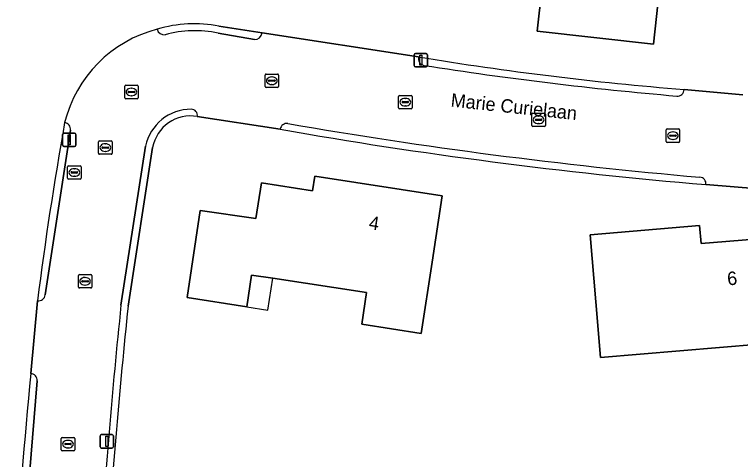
# Model space of a CAD drawing. Extents: x 162156 to 163172, y 378995 to 380779.
# Drawn here: x 162326.5 to 162380.6, y 380663.7 to 380696.9 of the extents above; entities that cross this region are included whole.
import ezdxf

# ---------------------------------------------------------------- set-up
doc = ezdxf.new("R2010")
doc.units = 0
for name, color, linetype in [('IMGEO_Brandkraan', 7, 'Continuous'), ('IMGEO_Erf', 7, 'Continuous'), ('IMGEO_Kolk', 7, 'Continuous'), ('IMGEO_Lichtmast', 7, 'Continuous'), ('IMGEO_Openbare_ruimte_label', 7, 'Continuous'), ('IMGEO_Pand', 7, 'Continuous'), ('IMGEO_Pand_nummerreeks', 7, 'Continuous'), ('IMGEO_Pand_overbouw', 7, 'Continuous'), ('IMGEO_Rijbaan_lokaal_open', 7, 'Continuous'), ('IMGEO_Rioolput', 7, 'Continuous'), ('IMGEO_Voetpad_open', 7, 'Continuous')]:
    doc.layers.add(name, color=color, linetype=linetype)

msp = doc.modelspace()

# ---------------------------------------------------------------- linework, layer by layer
at = {"layer": 'IMGEO_Brandkraan'}
for p, q in [((162330.513, 380685.628), (162331.365, 380685.628)), ((162330.438, 380684.702), (162330.438, 380685.554)), ((162330.697, 380685.122), (162330.697, 380685.134)), ((162331.135, 380685.085), (162330.737, 380685.085)), ((162330.74, 380685.171), (162331.138, 380685.171)), ((162330.926, 380685.408), (162330.951, 380685.408)), ((162331.181, 380685.134), (162331.181, 380685.122)), ((162331.439, 380685.554), (162331.439, 380684.702)), ((162331.365, 380684.628), (162330.513, 380684.628)), ((162330.949, 380684.848), (162330.924, 380684.848))]:
    msp.add_line(p, q, dxfattribs=at)
for points in [[(162330.513, 380685.628), (162331.365, 380685.628)], [(162330.438, 380684.702), (162330.438, 380685.554)], [(162331.439, 380685.554), (162331.439, 380684.702)], [(162331.365, 380684.628), (162330.513, 380684.628)]]:
    msp.add_lwpolyline(points, dxfattribs=at)
for centre, radius, start, end in [((162330.515, 380685.552), 0.0765, 91.552, 178.448), ((162330.515, 380685.552), 0.0765, 91.552, 178.448), ((162331.363, 380685.552), 0.0765, 1.552, 88.448), ((162331.363, 380685.552), 0.0765, 1.552, 88.448), ((162330.737, 380685.131), 0.0403, 85.8775, 175.7526), ((162330.734, 380685.121), 0.0366, 178.938, 274.7102), ((162331.138, 380685.128), 0.043, 264.8664, 352.4533), ((162331.142, 380685.133), 0.0386, 1.7309, 96.639), ((162330.515, 380684.704), 0.0765, 181.552, 268.448), ((162330.515, 380684.704), 0.0765, 181.552, 268.448), ((162331.363, 380684.704), 0.0765, 271.552, 358.448), ((162331.363, 380684.704), 0.0765, 271.552, 358.448)]:
    msp.add_arc(centre, radius, start, end, dxfattribs=at)
for centre, major_axis, ratio, start_param, end_param in [((162330.925, 380685.128), (-0.387, 0.002), 0.722429, 4.712389, 7.853982), ((162330.95, 380685.128), (-0.39, 0.002), 0.717154, 1.570796, 4.712389)]:
    msp.add_ellipse(centre, major_axis=major_axis, ratio=ratio, start_param=start_param, end_param=end_param, dxfattribs=at)
at = {"layer": 'IMGEO_Erf'}
for points in [[(162374.1, 380694.692), (162365.427, 380695.652), (162366.143, 380702.113), (162365.098, 380702.015), (162364.905, 380704.096), (162358.613, 380703.506), (162358.201, 380707.901), (162364.81, 380708.514), (162364.977, 380706.712), (162375.064, 380707.644), (162374.75, 380711.028), (162378.83, 380711.405), (162379.554, 380703.358), (162373.417, 380702.773), (162373.696, 380699.859), (162374.66, 380699.752)], [(162356.8, 380673.134), (162352.364, 380673.81), (162352.725, 380676.177), (162345.727, 380677.243), (162344.148, 380677.484), (162343.789, 380675.118), (162339.342, 380675.797), (162340.328, 380682.298), (162344.459, 380681.689), (162344.88, 380684.364), (162348.693, 380683.766), (162348.874, 380684.85), (162358.362, 380683.387), (162357.609, 380678.445)], [(162370.147, 380671.342), (162369.798, 380675.489), (162369.378, 380680.471), (162377.536, 380681.174), (162377.649, 380679.832), (162381.627, 380680.167), (162381.749, 380678.726), (162386.632, 380679.138), (162389.571, 380679.386), (162389.991, 380674.404), (162390.28, 380670.974), (162388.167, 380670.796), (162388.262, 380669.663), (162388.382, 380668.252), (162382.372, 380667.746), (162381.985, 380672.339)]]:
    msp.add_lwpolyline(points, close=True, dxfattribs=at)
for points in [[(162341.718, 380696.019), (162344.935, 380695.526), (162356.6, 380693.737)], [(162376.382, 380691.307), (162380.755, 380690.919)], [(162346.29, 380688.341), (162340.103, 380689.296)], [(162336.768, 380686.979), (162334.945, 380675.165)], [(162416.186, 380682.008), (162409.556, 380682.276), (162407.826, 380682.346), (162398.541, 380682.743), (162389.525, 380683.301), (162385.556, 380683.6), (162378.006, 380684.221)], [(162327.687, 380670.14), (162328.196, 380675.567)]]:
    msp.add_lwpolyline(points, dxfattribs=at)
for centre, radius, start, end in [((162339.853, 380686.75), 9.454, 78.6233, 106.8471), ((162339.49, 380686.545), 9.554, 104.4037, 166.0844), ((162396.222, 380934.552), 244.053, 260.65674, 265.33712), ((162339.609, 380686.449), 2.89, 80.1556, 169.4239), ((162594.428, 380641.85), 268.359, 169.91485, 172.78226), ((162408.01, 381039.331), 356.375, 260.02672, 265.17039), ((162806.048, 380625.746), 473.688, 174.0115, 176.24301), ((162859.206, 380619.711), 533.906, 174.58014, 176.19009)]:
    msp.add_arc(centre, radius, start, end, dxfattribs=at)
at = {"layer": 'IMGEO_Kolk'}
for p, q in [((162345.159, 380691.536), (162345.159, 380692.388)), ((162345.234, 380692.462), (162346.086, 380692.462)), ((162345.647, 380692.242), (162345.672, 380692.242)), ((162346.16, 380692.388), (162346.16, 380691.536)), ((162345.418, 380691.956), (162345.418, 380691.968)), ((162345.856, 380691.919), (162345.458, 380691.919)), ((162345.461, 380692.005), (162345.859, 380692.005)), ((162345.67, 380691.682), (162345.645, 380691.682)), ((162345.902, 380691.968), (162345.902, 380691.956)), ((162346.086, 380691.462), (162345.234, 380691.462)), ((162355.105, 380689.943), (162355.105, 380690.795)), ((162355.18, 380690.869), (162356.032, 380690.869)), ((162355.593, 380690.649), (162355.618, 380690.649)), ((162356.106, 380690.795), (162356.106, 380689.943)), ((162355.364, 380690.363), (162355.364, 380690.375)), ((162355.802, 380690.326), (162355.404, 380690.326)), ((162355.407, 380690.412), (162355.805, 380690.412)), ((162355.616, 380690.089), (162355.591, 380690.089)), ((162355.848, 380690.375), (162355.848, 380690.363)), ((162356.032, 380689.869), (162355.18, 380689.869)), ((162365.043, 380688.623), (162365.043, 380689.475)), ((162365.118, 380689.549), (162365.97, 380689.549)), ((162366.044, 380689.475), (162366.044, 380688.623)), ((162365.302, 380689.043), (162365.302, 380689.055)), ((162365.74, 380689.006), (162365.342, 380689.006)), ((162365.345, 380689.092), (162365.743, 380689.092)), ((162365.531, 380689.329), (162365.556, 380689.329)), ((162365.786, 380689.055), (162365.786, 380689.043)), ((162365.97, 380688.549), (162365.118, 380688.549)), ((162365.554, 380688.769), (162365.529, 380688.769)), ((162375.127, 380688.371), (162375.979, 380688.371)), ((162375.052, 380687.445), (162375.052, 380688.297)), ((162375.311, 380687.865), (162375.311, 380687.877)), ((162375.749, 380687.828), (162375.351, 380687.828)), ((162375.354, 380687.914), (162375.752, 380687.914)), ((162375.54, 380688.151), (162375.565, 380688.151)), ((162375.795, 380687.877), (162375.795, 380687.865)), ((162376.053, 380688.297), (162376.053, 380687.445)), ((162332.75, 380686.554), (162332.75, 380687.406)), ((162332.825, 380687.48), (162333.677, 380687.48)), ((162333.238, 380687.26), (162333.263, 380687.26)), ((162333.751, 380687.406), (162333.751, 380686.554)), ((162375.979, 380687.371), (162375.127, 380687.371)), ((162375.563, 380687.591), (162375.538, 380687.591)), ((162333.009, 380686.974), (162333.009, 380686.986)), ((162333.447, 380686.937), (162333.049, 380686.937)), ((162333.052, 380687.023), (162333.45, 380687.023)), ((162333.261, 380686.7), (162333.236, 380686.7)), ((162333.493, 380686.986), (162333.493, 380686.974)), ((162333.677, 380686.48), (162332.825, 380686.48)), ((162331.316, 380677.517), (162332.168, 380677.517)), ((162331.241, 380676.591), (162331.241, 380677.443)), ((162331.5, 380677.011), (162331.5, 380677.023)), ((162331.938, 380676.974), (162331.54, 380676.974)), ((162331.543, 380677.06), (162331.941, 380677.06)), ((162331.729, 380677.297), (162331.754, 380677.297)), ((162331.984, 380677.023), (162331.984, 380677.011)), ((162332.242, 380677.443), (162332.242, 380676.591)), ((162332.168, 380676.517), (162331.316, 380676.517)), ((162331.752, 380676.737), (162331.727, 380676.737)), ((162329.963, 380664.459), (162329.963, 380665.311)), ((162330.038, 380665.385), (162330.89, 380665.385)), ((162330.451, 380665.165), (162330.476, 380665.165)), ((162330.964, 380665.311), (162330.964, 380664.459)), ((162330.222, 380664.879), (162330.222, 380664.891)), ((162330.66, 380664.842), (162330.262, 380664.842)), ((162330.265, 380664.928), (162330.663, 380664.928)), ((162330.474, 380664.605), (162330.449, 380664.605)), ((162330.706, 380664.891), (162330.706, 380664.879)), ((162330.89, 380664.385), (162330.038, 380664.385))]:
    msp.add_line(p, q, dxfattribs=at)
for points in [[(162345.159, 380691.536), (162345.159, 380692.388)], [(162345.234, 380692.462), (162346.086, 380692.462)], [(162346.16, 380692.388), (162346.16, 380691.536)], [(162346.086, 380691.462), (162345.234, 380691.462)], [(162355.105, 380689.943), (162355.105, 380690.795)], [(162355.18, 380690.869), (162356.032, 380690.869)], [(162356.106, 380690.795), (162356.106, 380689.943)], [(162356.032, 380689.869), (162355.18, 380689.869)], [(162365.043, 380688.623), (162365.043, 380689.475)], [(162365.118, 380689.549), (162365.97, 380689.549)], [(162366.044, 380689.475), (162366.044, 380688.623)], [(162365.97, 380688.549), (162365.118, 380688.549)], [(162375.127, 380688.371), (162375.979, 380688.371)], [(162375.052, 380687.445), (162375.052, 380688.297)], [(162376.053, 380688.297), (162376.053, 380687.445)], [(162332.75, 380686.554), (162332.75, 380687.406)], [(162332.825, 380687.48), (162333.677, 380687.48)], [(162333.751, 380687.406), (162333.751, 380686.554)], [(162375.979, 380687.371), (162375.127, 380687.371)], [(162333.677, 380686.48), (162332.825, 380686.48)], [(162331.316, 380677.517), (162332.168, 380677.517)], [(162331.241, 380676.591), (162331.241, 380677.443)], [(162332.242, 380677.443), (162332.242, 380676.591)], [(162332.168, 380676.517), (162331.316, 380676.517)], [(162329.963, 380664.459), (162329.963, 380665.311)], [(162330.038, 380665.385), (162330.89, 380665.385)], [(162330.964, 380665.311), (162330.964, 380664.459)], [(162330.89, 380664.385), (162330.038, 380664.385)]]:
    msp.add_lwpolyline(points, dxfattribs=at)
for centre, radius, start, end in [((162345.236, 380692.386), 0.0765, 91.552, 178.448), ((162345.236, 380692.386), 0.0765, 91.552, 178.448), ((162346.084, 380692.386), 0.0765, 1.552, 88.448), ((162346.084, 380692.386), 0.0765, 1.552, 88.448), ((162345.458, 380691.965), 0.0403, 85.8775, 175.7526), ((162345.455, 380691.955), 0.0366, 178.938, 274.7102), ((162345.859, 380691.962), 0.043, 264.8664, 352.4533), ((162345.863, 380691.967), 0.0386, 1.7309, 96.639), ((162345.236, 380691.538), 0.0765, 181.552, 268.448), ((162345.236, 380691.538), 0.0765, 181.552, 268.448), ((162346.084, 380691.538), 0.0765, 271.552, 358.448), ((162346.084, 380691.538), 0.0765, 271.552, 358.448), ((162355.182, 380690.793), 0.0765, 91.552, 178.448), ((162355.182, 380690.793), 0.0765, 91.552, 178.448), ((162356.03, 380690.793), 0.0765, 1.552, 88.448), ((162356.03, 380690.793), 0.0765, 1.552, 88.448), ((162355.404, 380690.372), 0.0403, 85.8775, 175.7526), ((162355.401, 380690.362), 0.0366, 178.938, 274.7102), ((162355.805, 380690.369), 0.043, 264.8664, 352.4533), ((162355.809, 380690.374), 0.0386, 1.7309, 96.639), ((162355.182, 380689.945), 0.0765, 181.552, 268.448), ((162355.182, 380689.945), 0.0765, 181.552, 268.448), ((162356.03, 380689.945), 0.0765, 271.552, 358.448), ((162356.03, 380689.945), 0.0765, 271.552, 358.448), ((162365.12, 380689.473), 0.0765, 91.552, 178.448), ((162365.12, 380689.473), 0.0765, 91.552, 178.448), ((162365.968, 380689.473), 0.0765, 1.552, 88.448), ((162365.968, 380689.473), 0.0765, 1.552, 88.448), ((162365.342, 380689.052), 0.0403, 85.8775, 175.7526), ((162365.339, 380689.042), 0.0366, 178.938, 274.7102), ((162365.743, 380689.049), 0.043, 264.8664, 352.4533), ((162365.747, 380689.054), 0.0386, 1.7309, 96.639), ((162365.12, 380688.625), 0.0765, 181.552, 268.448), ((162365.12, 380688.625), 0.0765, 181.552, 268.448), ((162365.968, 380688.625), 0.0765, 271.552, 358.448), ((162365.968, 380688.625), 0.0765, 271.552, 358.448), ((162375.129, 380688.295), 0.0765, 91.552, 178.448), ((162375.129, 380688.295), 0.0765, 91.552, 178.448), ((162375.977, 380688.295), 0.0765, 1.552, 88.448), ((162375.977, 380688.295), 0.0765, 1.552, 88.448), ((162375.351, 380687.874), 0.0403, 85.8775, 175.7526), ((162375.348, 380687.864), 0.0366, 178.938, 274.7102), ((162375.752, 380687.871), 0.043, 264.8664, 352.4533), ((162375.756, 380687.876), 0.0386, 1.7309, 96.639), ((162332.827, 380687.404), 0.0765, 91.552, 178.448), ((162332.827, 380687.404), 0.0765, 91.552, 178.448), ((162333.675, 380687.404), 0.0765, 1.552, 88.448), ((162333.675, 380687.404), 0.0765, 1.552, 88.448), ((162375.129, 380687.447), 0.0765, 181.552, 268.448), ((162375.129, 380687.447), 0.0765, 181.552, 268.448), ((162375.977, 380687.447), 0.0765, 271.552, 358.448), ((162375.977, 380687.447), 0.0765, 271.552, 358.448), ((162333.049, 380686.983), 0.0403, 85.8775, 175.7526), ((162333.046, 380686.973), 0.0366, 178.938, 274.7102), ((162333.45, 380686.98), 0.043, 264.8664, 352.4533), ((162333.454, 380686.985), 0.0386, 1.7309, 96.639), ((162332.827, 380686.556), 0.0765, 181.552, 268.448), ((162332.827, 380686.556), 0.0765, 181.552, 268.448), ((162333.675, 380686.556), 0.0765, 271.552, 358.448), ((162333.675, 380686.556), 0.0765, 271.552, 358.448), ((162331.318, 380677.441), 0.0765, 91.552, 178.448), ((162331.318, 380677.441), 0.0765, 91.552, 178.448), ((162332.166, 380677.441), 0.0765, 1.552, 88.448), ((162332.166, 380677.441), 0.0765, 1.552, 88.448), ((162331.54, 380677.02), 0.0403, 85.8775, 175.7526), ((162331.537, 380677.01), 0.0366, 178.938, 274.7102), ((162331.941, 380677.017), 0.043, 264.8664, 352.4533), ((162331.945, 380677.022), 0.0386, 1.7309, 96.639), ((162331.318, 380676.593), 0.0765, 181.552, 268.448), ((162331.318, 380676.593), 0.0765, 181.552, 268.448), ((162332.166, 380676.593), 0.0765, 271.552, 358.448), ((162332.166, 380676.593), 0.0765, 271.552, 358.448), ((162330.04, 380665.309), 0.0765, 91.552, 178.448), ((162330.04, 380665.309), 0.0765, 91.552, 178.448), ((162330.888, 380665.309), 0.0765, 1.552, 88.448), ((162330.888, 380665.309), 0.0765, 1.552, 88.448), ((162330.262, 380664.888), 0.0403, 85.8775, 175.7526), ((162330.259, 380664.878), 0.0366, 178.938, 274.7102), ((162330.663, 380664.885), 0.043, 264.8664, 352.4533), ((162330.667, 380664.89), 0.0386, 1.7309, 96.639), ((162330.04, 380664.461), 0.0765, 181.552, 268.448), ((162330.04, 380664.461), 0.0765, 181.552, 268.448), ((162330.888, 380664.461), 0.0765, 271.552, 358.448), ((162330.888, 380664.461), 0.0765, 271.552, 358.448)]:
    msp.add_arc(centre, radius, start, end, dxfattribs=at)
for centre, major_axis, ratio, start_param, end_param in [((162345.646, 380691.962), (-0.387, 0.002), 0.722429, 4.712389, 7.853982), ((162345.671, 380691.962), (-0.39, 0.002), 0.717154, 1.570796, 4.712389), ((162355.592, 380690.369), (-0.387, 0.002), 0.722429, 4.712389, 7.853982), ((162355.617, 380690.369), (-0.39, 0.002), 0.717154, 1.570796, 4.712389), ((162365.53, 380689.049), (-0.387, 0.002), 0.722429, 4.712389, 7.853982), ((162365.555, 380689.049), (-0.39, 0.002), 0.717154, 1.570796, 4.712389), ((162375.539, 380687.871), (-0.387, 0.002), 0.722429, 4.712389, 7.853982), ((162375.564, 380687.871), (-0.39, 0.002), 0.717154, 1.570796, 4.712389), ((162333.237, 380686.98), (-0.387, 0.002), 0.722429, 4.712389, 7.853982), ((162333.262, 380686.98), (-0.39, 0.002), 0.717154, 1.570796, 4.712389), ((162331.728, 380677.017), (-0.387, 0.002), 0.722429, 4.712389, 7.853982), ((162331.753, 380677.017), (-0.39, 0.002), 0.717154, 1.570796, 4.712389), ((162330.45, 380664.885), (-0.387, 0.002), 0.722429, 4.712389, 7.853982), ((162330.475, 380664.885), (-0.39, 0.002), 0.717154, 1.570796, 4.712389)]:
    msp.add_ellipse(centre, major_axis=major_axis, ratio=ratio, start_param=start_param, end_param=end_param, dxfattribs=at)
at = {"layer": 'IMGEO_Lichtmast'}
for p, q in [((162356.259, 380693.086), (162356.259, 380693.886)), ((162356.259, 380693.886), (162356.259, 380693.086)), ((162356.359, 380693.986), (162357.149, 380693.986)), ((162357.149, 380693.986), (162356.359, 380693.986)), ((162357.249, 380693.886), (162357.249, 380693.086)), ((162357.249, 380693.086), (162357.249, 380693.886)), ((162357.149, 380692.986), (162356.359, 380692.986)), ((162356.359, 380692.986), (162357.149, 380692.986)), ((162330.066, 380687.159), (162330.066, 380687.959)), ((162330.066, 380687.959), (162330.066, 380687.159)), ((162330.166, 380688.059), (162330.956, 380688.059)), ((162330.956, 380688.059), (162330.166, 380688.059)), ((162331.056, 380687.959), (162331.056, 380687.159)), ((162331.056, 380687.159), (162331.056, 380687.959)), ((162330.956, 380687.059), (162330.166, 380687.059)), ((162330.166, 380687.059), (162330.956, 380687.059)), ((162332.855, 380664.691), (162332.855, 380665.491)), ((162332.855, 380665.491), (162332.855, 380664.691)), ((162332.955, 380665.591), (162333.745, 380665.591)), ((162333.745, 380665.591), (162332.955, 380665.591)), ((162333.845, 380665.491), (162333.845, 380664.691)), ((162333.845, 380664.691), (162333.845, 380665.491)), ((162333.745, 380664.591), (162332.955, 380664.591)), ((162332.955, 380664.591), (162333.745, 380664.591))]:
    msp.add_line(p, q, dxfattribs=at)
for points in [[(162356.679, 380693.861), (162356.829, 380693.861), (162356.829, 380693.111), (162356.679, 380693.111), (162356.679, 380693.861)], [(162330.486, 380687.934), (162330.636, 380687.934), (162330.636, 380687.184), (162330.486, 380687.184), (162330.486, 380687.934)], [(162333.275, 380665.466), (162333.425, 380665.466), (162333.425, 380664.716), (162333.275, 380664.716), (162333.275, 380665.466)]]:
    msp.add_lwpolyline(points, dxfattribs=at)
for centre, start, end in [((162356.359, 380693.886), 90, 180), ((162356.359, 380693.886), 90, 180), ((162357.149, 380693.886), 0, 90), ((162357.149, 380693.886), 360, 90), ((162356.359, 380693.086), 180, 270), ((162356.359, 380693.086), 180, 270), ((162357.149, 380693.086), 270, 0), ((162357.149, 380693.086), 270, 0), ((162330.166, 380687.959), 90, 180), ((162330.166, 380687.959), 90, 180), ((162330.956, 380687.959), 0, 90), ((162330.956, 380687.959), 360, 90), ((162330.166, 380687.159), 180, 270), ((162330.166, 380687.159), 180, 270), ((162330.956, 380687.159), 270, 0), ((162330.956, 380687.159), 270, 0), ((162332.955, 380665.491), 90, 180), ((162332.955, 380665.491), 90, 180), ((162333.745, 380665.491), 0, 90), ((162333.745, 380665.491), 360, 90), ((162332.955, 380664.691), 180, 270), ((162332.955, 380664.691), 180, 270), ((162333.745, 380664.691), 270, 0), ((162333.745, 380664.691), 270, 0)]:
    msp.add_arc(centre, 0.1, start, end, dxfattribs=at)
at = {"layer": 'IMGEO_Pand'}
for points in [[(162364.977, 380706.712), (162364.81, 380708.514), (162358.201, 380707.901), (162358.613, 380703.506), (162364.905, 380704.096), (162365.098, 380702.015), (162366.143, 380702.113), (162365.427, 380695.652), (162374.1, 380694.692), (162374.66, 380699.752), (162373.696, 380699.859), (162373.417, 380702.773), (162379.554, 380703.358), (162378.83, 380711.405), (162374.75, 380711.028), (162375.064, 380707.644)], [(162358.362, 380683.387), (162348.874, 380684.85), (162348.693, 380683.766), (162344.88, 380684.364), (162344.459, 380681.689), (162340.328, 380682.298), (162339.342, 380675.797), (162343.789, 380675.118), (162344.148, 380677.484), (162345.727, 380677.243), (162352.725, 380676.177), (162352.364, 380673.81), (162356.8, 380673.134), (162357.609, 380678.445)], [(162389.571, 380679.386), (162386.632, 380679.138), (162381.749, 380678.726), (162381.627, 380680.167), (162377.649, 380679.832), (162377.536, 380681.174), (162369.378, 380680.471), (162369.798, 380675.489), (162370.147, 380671.342), (162381.985, 380672.339), (162382.372, 380667.746), (162388.382, 380668.252), (162388.262, 380669.663), (162388.167, 380670.796), (162390.28, 380670.974), (162389.991, 380674.404)]]:
    msp.add_lwpolyline(points, close=True, dxfattribs=at)
at = {"layer": 'IMGEO_Pand_overbouw'}
msp.add_lwpolyline([(162345.727, 380677.243), (162344.148, 380677.484), (162343.789, 380675.118), (162345.368, 380674.877)], close=True, dxfattribs=at)
at = {"layer": 'IMGEO_Rijbaan_lokaal_open'}
for points in [[(162344.37, 380695.031), (162341.66, 380695.509)], [(162356.6, 380693.737), (162344.935, 380695.526)], [(162380.755, 380690.919), (162376.382, 380691.307)], [(162340.103, 380689.296), (162346.29, 380688.341)], [(162330.646, 380688.277), (162328.758, 380676.005)], [(162334.412, 380675.231), (162336.232, 380687.084)], [(162378.006, 380684.221), (162385.556, 380683.6)], [(162328.196, 380675.567), (162327.687, 380670.14)], [(162328.159, 380669.604), (162327.03, 380655.644)]]:
    msp.add_lwpolyline(points, dxfattribs=at)
for centre, radius, start, end in [((162339.49, 380686.545), 9.554, 104.4037, 166.0844), ((162337.618, 380695.903), 0.516, 191.647, 279.3277), ((162339.924, 380687.072), 8.614, 78.3768, 104.9517), ((162344.38, 380695.589), 0.558, 268.9239, 353.5197), ((162357.081, 380693.598), 0.501, 163.8379, 259.0727), ((162399.354, 380963.799), 273.988, 261.10438, 265.07734), ((162375.888, 380691.313), 0.494, 264.7295, 359.3505), ((162339.66, 380686.326), 3.511, 90.0324, 167.5356), ((162339.651, 380689.377), 0.46, 349.7855, 89.0926), ((162330.157, 380688.352), 0.495, 351.2954, 83.1537), ((162346.768, 380688.299), 0.48, 78.7547, 174.9851), ((162409.954, 381053.5), 370.147, 260.18598, 264.9785), ((162377.529, 380684.292), 0.482, 351.4774, 86.9206), ((162328.282, 380676.037), 0.477, 259.6614, 356.2014), ((162880.043, 380619.242), 548.496, 174.14115, 176.12624), ((162327.659, 380669.64), 0.501, 355.9386, 86.7955)]:
    msp.add_arc(centre, radius, start, end, dxfattribs=at)
at = {"layer": 'IMGEO_Rioolput'}
for p, q in [((162334.768, 380691.624), (162335.62, 380691.624)), ((162334.693, 380690.698), (162334.693, 380691.55)), ((162334.952, 380691.118), (162334.952, 380691.13)), ((162335.39, 380691.081), (162334.992, 380691.081)), ((162334.995, 380691.167), (162335.393, 380691.167)), ((162335.181, 380691.404), (162335.206, 380691.404)), ((162335.436, 380691.13), (162335.436, 380691.118)), ((162335.694, 380691.55), (162335.694, 380690.698)), ((162335.62, 380690.624), (162334.768, 380690.624)), ((162335.204, 380690.844), (162335.179, 380690.844))]:
    msp.add_line(p, q, dxfattribs=at)
for points in [[(162334.768, 380691.624), (162335.62, 380691.624)], [(162334.693, 380690.698), (162334.693, 380691.55)], [(162335.694, 380691.55), (162335.694, 380690.698)], [(162335.62, 380690.624), (162334.768, 380690.624)]]:
    msp.add_lwpolyline(points, dxfattribs=at)
for centre, radius, start, end in [((162334.77, 380691.548), 0.0765, 91.552, 178.448), ((162334.77, 380691.548), 0.0765, 91.552, 178.448), ((162335.618, 380691.548), 0.0765, 1.552, 88.448), ((162335.618, 380691.548), 0.0765, 1.552, 88.448), ((162334.992, 380691.127), 0.0403, 85.8775, 175.7526), ((162334.989, 380691.117), 0.0366, 178.938, 274.7102), ((162335.393, 380691.124), 0.043, 264.8664, 352.4533), ((162335.397, 380691.129), 0.0386, 1.7309, 96.639), ((162334.77, 380690.7), 0.0765, 181.552, 268.448), ((162334.77, 380690.7), 0.0765, 181.552, 268.448), ((162335.618, 380690.7), 0.0765, 271.552, 358.448), ((162335.618, 380690.7), 0.0765, 271.552, 358.448)]:
    msp.add_arc(centre, radius, start, end, dxfattribs=at)
for centre, major_axis, ratio, start_param, end_param in [((162335.18, 380691.124), (-0.387, 0.002), 0.722429, 4.712389, 7.853982), ((162335.205, 380691.124), (-0.39, 0.002), 0.717154, 1.570796, 4.712389)]:
    msp.add_ellipse(centre, major_axis=major_axis, ratio=ratio, start_param=start_param, end_param=end_param, dxfattribs=at)
at = {"layer": 'IMGEO_Voetpad_open'}
for points in [[(162344.935, 380695.526), (162341.718, 380696.019)], [(162341.66, 380695.509), (162344.37, 380695.031)], [(162328.758, 380676.005), (162330.646, 380688.277)], [(162336.232, 380687.084), (162334.412, 380675.231)], [(162334.945, 380675.165), (162336.768, 380686.979)], [(162327.03, 380655.644), (162328.159, 380669.604)]]:
    msp.add_lwpolyline(points, dxfattribs=at)
for centre, radius, start, end in [((162339.853, 380686.75), 9.454, 78.6233, 106.8471), ((162337.618, 380695.903), 0.516, 191.647, 279.3277), ((162339.924, 380687.072), 8.614, 78.3768, 104.9517), ((162344.38, 380695.589), 0.558, 268.9239, 353.5197), ((162357.081, 380693.598), 0.501, 163.8379, 259.0727), ((162396.222, 380934.552), 244.053, 260.65674, 265.33712), ((162399.354, 380963.799), 273.988, 261.10438, 265.07734), ((162375.888, 380691.313), 0.494, 264.7295, 359.3505), ((162339.66, 380686.326), 3.511, 90.0324, 167.5356), ((162339.651, 380689.377), 0.46, 349.7855, 89.0926), ((162339.609, 380686.449), 2.89, 80.1556, 169.4239), ((162594.428, 380641.85), 268.359, 169.91485, 172.78226), ((162330.157, 380688.352), 0.495, 351.2954, 83.1537), ((162346.768, 380688.299), 0.48, 78.7547, 174.9851), ((162408.01, 381039.331), 356.375, 260.02672, 265.17039), ((162409.954, 381053.5), 370.147, 260.18598, 264.9785), ((162377.529, 380684.292), 0.482, 351.4774, 86.9206), ((162328.282, 380676.037), 0.477, 259.6614, 356.2014), ((162880.043, 380619.242), 548.496, 174.14115, 176.12624), ((162806.048, 380625.746), 473.688, 174.0115, 176.24301), ((162859.206, 380619.711), 533.906, 174.58014, 176.19009), ((162327.659, 380669.64), 0.501, 355.9386, 86.7955)]:
    msp.add_arc(centre, radius, start, end, dxfattribs=at)

# ---------------------------------------------------------------- texts
at = {"layer": 'IMGEO_Openbare_ruimte_label'}
msp.add_text('Marie Curielaan', height=1, rotation=353.856, dxfattribs=at).set_placement((162358.96, 380690.038))
at = {"layer": 'IMGEO_Pand_nummerreeks'}
for s, rotation, p in [('4', 351.2337, (162352.845, 380680.918)), ('6', 4.8128, (162379.638, 380676.708))]:
    msp.add_text(s, height=1, rotation=rotation, dxfattribs=at).set_placement(p)

doc.saveas('drawing.dxf')
